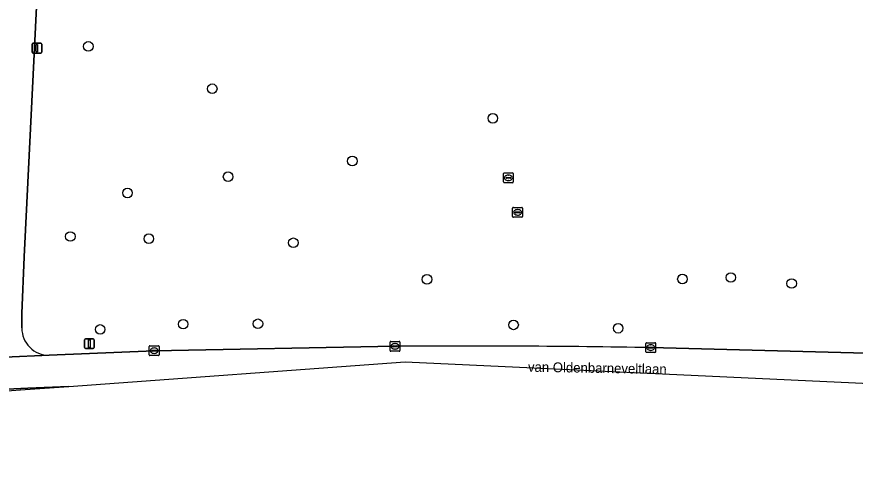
# Model space of a CAD drawing. Extents: x 162722 to 165104, y 384719 to 386284.
# Drawn here: x 162853.3 to 162938.6, y 385405.2 to 385452.3 of the extents above; entities that cross this region are included whole.
import ezdxf

# ---------------------------------------------------------------- set-up
doc = ezdxf.new("R2010")
doc.units = 0
for name, color, linetype in [('IMGEO_Berm_groen', 7, 'Continuous'), ('IMGEO_Boom', 7, 'Continuous'), ('IMGEO_Fietspad_open', 7, 'Continuous'), ('IMGEO_Groenvoorziening', 7, 'Continuous'), ('IMGEO_Kolk', 7, 'Continuous'), ('IMGEO_Lichtmast', 7, 'Continuous'), ('IMGEO_Openbare_ruimte_label', 7, 'Continuous'), ('IMGEO_Rijbaan_lokaal_gesloten', 7, 'Continuous'), ('IMGEO_Rioolput', 7, 'Continuous'), ('IMGEO_Verkeersbordpaal', 7, 'Continuous')]:
    doc.layers.add(name, color=color, linetype=linetype)

msp = doc.modelspace()

# ---------------------------------------------------------------- linework, layer by layer
at = {"layer": 'IMGEO_Berm_groen'}
msp.add_lwpolyline([(162854.124, 385414.355), (162858.583, 385414.682), (162858.57, 385414.681), (162854.386, 385414.493)], dxfattribs=at)
msp.add_arc((162854.474, 385414.009), 0.492, 100.25151, 135.30162, dxfattribs=at)
at = {"layer": 'IMGEO_Boom'}
for centre in [(162860.554, 385449.28), (162873.169, 385444.97), (162901.744, 385441.964), (162887.435, 385437.615), (162874.788, 385436.02), (162864.541, 385434.366), (162858.719, 385429.931), (162866.716, 385429.708), (162881.43, 385429.296), (162895.035, 385425.569), (162921.052, 385425.608), (162925.981, 385425.758), (162932.169, 385425.148), (162861.758, 385420.473), (162870.213, 385421.009), (162877.823, 385421.05), (162903.853, 385420.937), (162914.509, 385420.594)]:
    msp.add_circle(centre, 0.489, dxfattribs=at)
at = {"layer": 'IMGEO_Fietspad_open'}
for points in [[(162853.787, 385420.622), (162853.779, 385422.084), (162854.012, 385427.85), (162856.212, 385472.593)], [(162847.505, 385417.458), (162856.557, 385417.857)], [(162854.386, 385414.493), (162850.043, 385414.294)], [(162850.367, 385414.08), (162854.124, 385414.355)]]:
    msp.add_lwpolyline(points, dxfattribs=at)
for centre, radius, start, end in [((162856.522, 385420.592), 2.735, 179.3761, 270.72741), ((162854.474, 385414.009), 0.492, 100.25151, 135.30162)]:
    msp.add_arc(centre, radius, start, end, dxfattribs=at)
at = {"layer": 'IMGEO_Groenvoorziening'}
for points in [[(162856.403, 385476.683), (162856.212, 385472.593), (162854.012, 385427.85), (162853.779, 385422.084), (162853.787, 385420.622)], [(162856.557, 385417.857), (162867.259, 385418.314), (162891.783, 385418.756)], [(162917.826, 385418.627), (162942.335, 385417.984), (162965.814, 385416.766), (162979.671, 385415.746), (162996.33, 385414.384)]]:
    msp.add_lwpolyline(points, dxfattribs=at)
for centre, radius, start, end in [((162856.522, 385420.592), 2.735, 179.3761, 270.72741), ((162899.243, 384295.828), 1122.953, 89.051785, 90.380608)]:
    msp.add_arc(centre, radius, start, end, dxfattribs=at)
at = {"layer": 'IMGEO_Kolk'}
for p, q in [((162891.282, 385418.33), (162891.282, 385419.182)), ((162891.357, 385419.256), (162892.209, 385419.256)), ((162891.77, 385419.036), (162891.795, 385419.036)), ((162892.283, 385419.182), (162892.283, 385418.33)), ((162917.325, 385418.201), (162917.325, 385419.053)), ((162917.4, 385419.127), (162918.252, 385419.127)), ((162918.326, 385419.053), (162918.326, 385418.201)), ((162866.758, 385417.888), (162866.758, 385418.74)), ((162866.833, 385418.814), (162867.685, 385418.814)), ((162867.017, 385418.308), (162867.017, 385418.32)), ((162867.455, 385418.271), (162867.057, 385418.271)), ((162867.06, 385418.357), (162867.458, 385418.357)), ((162867.246, 385418.594), (162867.271, 385418.594)), ((162867.501, 385418.32), (162867.501, 385418.308)), ((162867.759, 385418.74), (162867.759, 385417.888)), ((162892.209, 385418.256), (162891.357, 385418.256)), ((162891.541, 385418.75), (162891.541, 385418.762)), ((162891.979, 385418.713), (162891.581, 385418.713)), ((162891.584, 385418.799), (162891.982, 385418.799)), ((162891.793, 385418.476), (162891.768, 385418.476)), ((162892.025, 385418.762), (162892.025, 385418.75)), ((162917.584, 385418.621), (162917.584, 385418.633)), ((162918.022, 385418.584), (162917.624, 385418.584)), ((162917.627, 385418.67), (162918.025, 385418.67)), ((162917.836, 385418.347), (162917.811, 385418.347)), ((162917.813, 385418.907), (162917.838, 385418.907)), ((162918.068, 385418.633), (162918.068, 385418.621)), ((162867.685, 385417.814), (162866.833, 385417.814)), ((162867.269, 385418.034), (162867.244, 385418.034)), ((162918.252, 385418.127), (162917.4, 385418.127))]:
    msp.add_line(p, q, dxfattribs=at)
for points in [[(162891.282, 385418.33), (162891.282, 385419.182)], [(162891.357, 385419.256), (162892.209, 385419.256)], [(162892.283, 385419.182), (162892.283, 385418.33)], [(162917.325, 385418.201), (162917.325, 385419.053)], [(162917.4, 385419.127), (162918.252, 385419.127)], [(162918.326, 385419.053), (162918.326, 385418.201)], [(162866.758, 385417.888), (162866.758, 385418.74)], [(162866.833, 385418.814), (162867.685, 385418.814)], [(162867.759, 385418.74), (162867.759, 385417.888)], [(162892.209, 385418.256), (162891.357, 385418.256)], [(162867.685, 385417.814), (162866.833, 385417.814)], [(162918.252, 385418.127), (162917.4, 385418.127)]]:
    msp.add_lwpolyline(points, dxfattribs=at)
for centre, radius, start, end in [((162891.359, 385419.18), 0.0765, 91.55205, 178.44795), ((162891.359, 385419.18), 0.0765, 91.55205, 178.44795), ((162892.207, 385419.18), 0.0765, 1.55205, 88.44795), ((162892.207, 385419.18), 0.0765, 1.55205, 88.44795), ((162917.402, 385419.051), 0.0765, 91.55205, 178.44795), ((162917.402, 385419.051), 0.0765, 91.55205, 178.44795), ((162918.25, 385419.051), 0.0765, 1.55205, 88.44795), ((162918.25, 385419.051), 0.0765, 1.55205, 88.44795), ((162866.835, 385418.738), 0.0765, 91.55205, 178.44795), ((162866.835, 385418.738), 0.0765, 91.55205, 178.44795), ((162867.057, 385418.317), 0.0403, 85.87752, 175.75265), ((162867.054, 385418.307), 0.0366, 178.93798, 274.71019), ((162867.458, 385418.314), 0.043, 264.86636, 352.45326), ((162867.462, 385418.319), 0.0386, 1.73085, 96.63898), ((162867.683, 385418.738), 0.0765, 1.55205, 88.44795), ((162867.683, 385418.738), 0.0765, 1.55205, 88.44795), ((162891.359, 385418.332), 0.0765, 181.55205, 268.44795), ((162891.359, 385418.332), 0.0765, 181.55205, 268.44795), ((162891.581, 385418.759), 0.0403, 85.87752, 175.75265), ((162891.578, 385418.749), 0.0366, 178.93798, 274.71019), ((162891.982, 385418.756), 0.043, 264.86636, 352.45326), ((162891.986, 385418.761), 0.0386, 1.73085, 96.63898), ((162892.207, 385418.332), 0.0765, 271.55205, 358.44795), ((162892.207, 385418.332), 0.0765, 271.55205, 358.44795), ((162917.402, 385418.203), 0.0765, 181.55205, 268.44795), ((162917.402, 385418.203), 0.0765, 181.55205, 268.44795), ((162917.624, 385418.63), 0.0403, 85.87752, 175.75265), ((162917.621, 385418.62), 0.0366, 178.93798, 274.71019), ((162918.025, 385418.627), 0.043, 264.86636, 352.45326), ((162918.029, 385418.632), 0.0386, 1.73085, 96.63898), ((162918.25, 385418.203), 0.0765, 271.55205, 358.44795), ((162918.25, 385418.203), 0.0765, 271.55205, 358.44795), ((162866.835, 385417.89), 0.0765, 181.55205, 268.44795), ((162866.835, 385417.89), 0.0765, 181.55205, 268.44795), ((162867.683, 385417.89), 0.0765, 271.55205, 358.44795), ((162867.683, 385417.89), 0.0765, 271.55205, 358.44795)]:
    msp.add_arc(centre, radius, start, end, dxfattribs=at)
for centre, major_axis, ratio, start_param, end_param in [((162891.769, 385418.756), (-0.387, 0.002), 0.722429, 4.712389, 7.853982), ((162891.794, 385418.756), (-0.39, 0.002), 0.717154, 1.570796, 4.712389), ((162867.245, 385418.314), (-0.387, 0.002), 0.722429, 4.712389, 7.853982), ((162867.27, 385418.314), (-0.39, 0.002), 0.717154, 1.570796, 4.712389), ((162917.812, 385418.627), (-0.387, 0.002), 0.722429, 4.712389, 7.853982), ((162917.837, 385418.627), (-0.39, 0.002), 0.717154, 1.570796, 4.712389)]:
    msp.add_ellipse(centre, major_axis=major_axis, ratio=ratio, start_param=start_param, end_param=end_param, dxfattribs=at)
at = {"layer": 'IMGEO_Lichtmast'}
for p, q in [((162854.822, 385448.702), (162854.822, 385449.502)), ((162854.822, 385449.502), (162854.822, 385448.702)), ((162854.922, 385449.602), (162855.712, 385449.602)), ((162855.712, 385449.602), (162854.922, 385449.602)), ((162855.812, 385449.502), (162855.812, 385448.702)), ((162855.812, 385448.702), (162855.812, 385449.502)), ((162855.712, 385448.602), (162854.922, 385448.602)), ((162854.922, 385448.602), (162855.712, 385448.602))]:
    msp.add_line(p, q, dxfattribs=at)
msp.add_lwpolyline([(162855.242, 385449.477), (162855.392, 385449.477), (162855.392, 385448.727), (162855.242, 385448.727), (162855.242, 385449.477)], dxfattribs=at)
for centre, start, end in [((162854.922, 385449.502), 90, 180), ((162854.922, 385449.502), 90, 180), ((162855.712, 385449.502), 0, 90), ((162855.712, 385449.502), 360, 90), ((162854.922, 385448.702), 180, 270), ((162854.922, 385448.702), 180, 270), ((162855.712, 385448.702), 270, 0), ((162855.712, 385448.702), 270, 0)]:
    msp.add_arc(centre, 0.1, start, end, dxfattribs=at)
at = {"layer": 'IMGEO_Rijbaan_lokaal_gesloten'}
for points in [[(162891.783, 385418.756), (162867.259, 385418.314), (162856.557, 385417.857), (162847.505, 385417.458), (162847.49, 385417.457), (162828.72, 385416.32), (162797.5, 385414.226), (162760.399, 385411.425), (162732.074, 385408.925), (162731.039, 385408.831), (162726.783, 385408.448), (162727.084, 385405.231), (162731.328, 385405.613), (162732.372, 385405.707), (162763.143, 385408.372), (162785.523, 385410.085), (162821.346, 385412.516)], [(162844.549, 385414.031), (162850.043, 385414.294), (162854.386, 385414.493), (162858.57, 385414.681), (162858.583, 385414.682), (162892.809, 385417.188), (162996.163, 385412.347), (162996.163, 385412.347), (162996.33, 385414.384), (162979.671, 385415.746), (162965.814, 385416.766), (162942.335, 385417.984), (162917.826, 385418.627)]]:
    msp.add_lwpolyline(points, dxfattribs=at)
msp.add_arc((162899.243, 384295.828), 1122.953, 89.051785, 90.380608, dxfattribs=at)
at = {"layer": 'IMGEO_Rioolput'}
for p, q in [((162902.83, 385435.483), (162902.83, 385436.335)), ((162902.905, 385436.409), (162903.757, 385436.409)), ((162903.318, 385436.189), (162903.343, 385436.189)), ((162903.831, 385436.335), (162903.831, 385435.483)), ((162903.757, 385435.409), (162902.905, 385435.409)), ((162903.089, 385435.903), (162903.089, 385435.915)), ((162903.527, 385435.866), (162903.129, 385435.866)), ((162903.132, 385435.952), (162903.53, 385435.952)), ((162903.341, 385435.629), (162903.316, 385435.629)), ((162903.573, 385435.915), (162903.573, 385435.903)), ((162903.762, 385431.965), (162903.762, 385432.817)), ((162903.837, 385432.891), (162904.689, 385432.891)), ((162904.763, 385432.817), (162904.763, 385431.965)), ((162904.689, 385431.891), (162903.837, 385431.891)), ((162904.021, 385432.385), (162904.021, 385432.397)), ((162904.459, 385432.348), (162904.061, 385432.348)), ((162904.064, 385432.434), (162904.462, 385432.434)), ((162904.273, 385432.111), (162904.248, 385432.111)), ((162904.25, 385432.671), (162904.275, 385432.671)), ((162904.505, 385432.397), (162904.505, 385432.385))]:
    msp.add_line(p, q, dxfattribs=at)
for points in [[(162902.83, 385435.483), (162902.83, 385436.335)], [(162902.905, 385436.409), (162903.757, 385436.409)], [(162903.831, 385436.335), (162903.831, 385435.483)], [(162903.757, 385435.409), (162902.905, 385435.409)], [(162903.762, 385431.965), (162903.762, 385432.817)], [(162903.837, 385432.891), (162904.689, 385432.891)], [(162904.763, 385432.817), (162904.763, 385431.965)], [(162904.689, 385431.891), (162903.837, 385431.891)]]:
    msp.add_lwpolyline(points, dxfattribs=at)
for centre, radius, start, end in [((162902.907, 385436.333), 0.0765, 91.55205, 178.44795), ((162902.907, 385436.333), 0.0765, 91.55205, 178.44795), ((162903.755, 385436.333), 0.0765, 1.55205, 88.44795), ((162903.755, 385436.333), 0.0765, 1.55205, 88.44795), ((162902.907, 385435.485), 0.0765, 181.55205, 268.44795), ((162902.907, 385435.485), 0.0765, 181.55205, 268.44795), ((162903.129, 385435.912), 0.0403, 85.87752, 175.75265), ((162903.126, 385435.902), 0.0366, 178.93798, 274.71019), ((162903.53, 385435.909), 0.043, 264.86636, 352.45326), ((162903.534, 385435.914), 0.0386, 1.73085, 96.63898), ((162903.755, 385435.485), 0.0765, 271.55205, 358.44795), ((162903.755, 385435.485), 0.0765, 271.55205, 358.44795), ((162903.839, 385432.815), 0.0765, 91.55205, 178.44795), ((162903.839, 385432.815), 0.0765, 91.55205, 178.44795), ((162904.687, 385432.815), 0.0765, 1.55205, 88.44795), ((162904.687, 385432.815), 0.0765, 1.55205, 88.44795), ((162903.839, 385431.967), 0.0765, 181.55205, 268.44795), ((162903.839, 385431.967), 0.0765, 181.55205, 268.44795), ((162904.061, 385432.394), 0.0403, 85.87752, 175.75265), ((162904.058, 385432.384), 0.0366, 178.93798, 274.71019), ((162904.462, 385432.391), 0.043, 264.86636, 352.45326), ((162904.466, 385432.396), 0.0386, 1.73085, 96.63898), ((162904.687, 385431.967), 0.0765, 271.55205, 358.44795), ((162904.687, 385431.967), 0.0765, 271.55205, 358.44795)]:
    msp.add_arc(centre, radius, start, end, dxfattribs=at)
for centre, major_axis, ratio, start_param, end_param in [((162903.317, 385435.909), (-0.387, 0.002), 0.722429, 4.712389, 7.853982), ((162903.342, 385435.909), (-0.39, 0.002), 0.717154, 1.570796, 4.712389), ((162904.249, 385432.391), (-0.387, 0.002), 0.722429, 4.712389, 7.853982), ((162904.274, 385432.391), (-0.39, 0.002), 0.717154, 1.570796, 4.712389)]:
    msp.add_ellipse(centre, major_axis=major_axis, ratio=ratio, start_param=start_param, end_param=end_param, dxfattribs=at)
at = {"layer": 'IMGEO_Verkeersbordpaal'}
for p, q in [((162860.157, 385418.628), (162860.157, 385419.428)), ((162860.157, 385419.428), (162860.157, 385418.628)), ((162860.257, 385419.528), (162861.047, 385419.528)), ((162861.047, 385419.528), (162860.257, 385419.528)), ((162861.147, 385419.428), (162861.147, 385418.628)), ((162861.147, 385418.628), (162861.147, 385419.428)), ((162861.047, 385418.528), (162860.257, 385418.528)), ((162860.257, 385418.528), (162861.047, 385418.528))]:
    msp.add_line(p, q, dxfattribs=at)
msp.add_lwpolyline([(162860.577, 385419.403), (162860.727, 385419.403), (162860.727, 385418.653), (162860.577, 385418.653), (162860.577, 385419.403)], dxfattribs=at)
for centre, start, end in [((162860.257, 385419.428), 90, 180), ((162860.257, 385419.428), 90, 180), ((162861.047, 385419.428), 0, 90), ((162861.047, 385419.428), 360, 90), ((162860.257, 385418.628), 180, 270), ((162860.257, 385418.628), 180, 270), ((162861.047, 385418.628), 270, 0), ((162861.047, 385418.628), 270, 0)]:
    msp.add_arc(centre, 0.1, start, end, dxfattribs=at)

# ---------------------------------------------------------------- texts
at = {"layer": 'IMGEO_Openbare_ruimte_label'}
msp.add_text('van Oldenbarneveltlaan', height=1, rotation=359.02607, dxfattribs=at).set_placement((162905.318, 385416.171))

doc.saveas('drawing.dxf')
